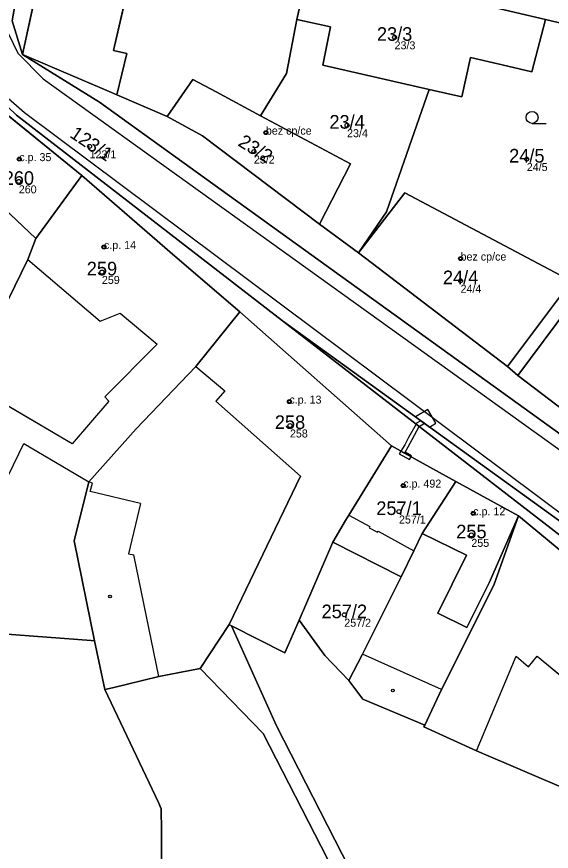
# Model space of a CAD drawing. Extents: x -603967 to -594699, y -1179315 to -1165625.
# Drawn here: x -597528.8 to -597461.9, y -1172597.8 to -1172493.5 of the extents above; entities that cross this region are included whole.
import ezdxf

# ---------------------------------------------------------------- set-up
doc = ezdxf.new("R2010")
doc.units = 0
for name, color, linetype in [('Definiční body', 7, 'Continuous'), ('Hranice parcel', 7, 'Continuous'), ('Parcelní čísla', 7, 'Continuous'), ('Polygon budovy', 7, 'Continuous'), ('Polygon parcely', 7, 'Continuous'), ('Vnitřní kresba', 7, 'Continuous'), ('Věcná břemena k části', 7, 'Continuous'), ('Značky budov', 7, 'Continuous'), ('Značky kultur', 7, 'Continuous')]:
    doc.layers.add(name, color=color, linetype=linetype)

msp = doc.modelspace()

# ---------------------------------------------------------------- linework, layer by layer
at = {"layer": 'Definiční body'}
for centre in [(-597481.52, -1172496.04994), (-597487.46, -1172507.02994), (-597497.61, -1172507.94994), (-597519.65, -1172509.66994), (-597499.11, -1172510.31994), (-597528.44, -1172511.25994), (-597464.99, -1172511.25994), (-597528.5, -1172514.04994), (-597517.85, -1172522.24994), (-597473.27, -1172523.68994), (-597518.11, -1172525.36994), (-597473.27, -1172526.46994), (-597494.67, -1172541.56994), (-597494.6, -1172544.55994), (-597480.44, -1172552.05994), (-597480.97, -1172555.30994), (-597471.69, -1172555.52994), (-597471.92, -1172558.22994), (-597487.81, -1172568.20994)]:
    msp.add_circle(centre, 0.25, dxfattribs=at)
at = {"layer": 'Hranice parcel'}
for p, q in [((-597528.05, -1172498.17), (-597524.14, -1172480.25)), ((-597492.13, -1172486.53), (-597493.74, -1172493.81)), ((-597464.36, -1172500.36), (-597462.64, -1172493.8)), ((-597462.64, -1172493.8), (-597447.46, -1172497.41)), ((-597506.74, -1172501.31), (-597509.97, -1172505.92)), ((-597520.62, -1172513.32), (-597532.25, -1172503.88)), ((-597487.02, -1172511.87), (-597498.29, -1172505.84)), ((-597490.89, -1172519.38), (-597487.02, -1172511.87)), ((-597480.25, -1172515.46), (-597486.02, -1172522.96)), ((-597459.42, -1172526.51), (-597480.25, -1172515.46)), ((-597486.02, -1172522.96), (-597490.89, -1172519.38)), ((-597467.38, -1172537.18), (-597486.02, -1172522.96)), ((-597467.38, -1172537.18), (-597459.42, -1172526.51)), ((-597481.89, -1172547.09), (-597500.85, -1172530.35)), ((-597466.09, -1172538.29), (-597467.38, -1172537.18)), ((-597473.88, -1172551.53), (-597478.05, -1172558.05)), ((-597466.04, -1172555.82), (-597473.88, -1172551.53)), ((-597493.46, -1172568.87), (-597489.23, -1172559.15)), ((-597480.71, -1172563.45), (-597489.23, -1172559.15)), ((-597480.71, -1172563.45), (-597485.52, -1172573.11)), ((-597519.05, -1172571.45), (-597519.44, -1172571.44)), ((-597517.73, -1172577.53), (-597519.05, -1172571.45)), ((-597485.52, -1172573.11), (-597487.24, -1172576.43)), ((-597511.05, -1172591.66), (-597517.73, -1172577.53))]:
    msp.add_line(p, q, dxfattribs=at)
for points in [[(-597503.65, -1172355.71), (-597506.03, -1172362.48), (-597507.16, -1172367.89), (-597512.01, -1172395.8), (-597529.32, -1172493.99), (-597528.05, -1172498.17)], [(-597495.52, -1172531.46), (-597528.77, -1172505.76), (-597534.3, -1172500.53), (-597536.74, -1172497.24), (-597538.25, -1172492.89), (-597537.88, -1172488.53), (-597532.07, -1172457.85), (-597519.99, -1172376.57), (-597519.03, -1172366.61), (-597519.61, -1172362.57), (-597520.82, -1172360.39)], [(-597472.89, -1172491.36), (-597466.39, -1172492.92), (-597462.64, -1172493.8)], [(-597493.74, -1172493.81), (-597495.05, -1172500.56), (-597498.29, -1172505.84)], [(-597493.74, -1172493.81), (-597489.53, -1172494.71), (-597490.47, -1172499.53), (-597477.19, -1172502.57)], [(-597528.05, -1172498.17), (-597518.4, -1172504.13), (-597435.94, -1172563.53), (-597433.57, -1172567.6), (-597431.64, -1172572.1), (-597429.8, -1172578.09), (-597429.17, -1172586.93), (-597429.24, -1172592.29), (-597429.03, -1172657.03)], [(-597509.97, -1172505.92), (-597516.24, -1172503.23), (-597517.21, -1172502.81), (-597528.05, -1172498.17)], [(-597477.19, -1172502.57), (-597473.11, -1172503.48), (-597472.04, -1172498.55)], [(-597472.04, -1172498.55), (-597468.08, -1172499.46), (-597464.36, -1172500.36)], [(-597498.29, -1172505.84), (-597503.84, -1172502.87), (-597506.74, -1172501.31)], [(-597477.19, -1172502.57), (-597482.51, -1172517.86), (-597486.02, -1172522.96)], [(-597490.89, -1172519.38), (-597505.52, -1172508.34), (-597509.97, -1172505.92)], [(-597520.62, -1172513.32), (-597526.37, -1172521.2), (-597527.38, -1172523.79), (-597531.49, -1172532.17), (-597537.77, -1172542.97), (-597539.12, -1172545.28)], [(-597500.85, -1172530.35), (-597509.01, -1172523.4), (-597520.62, -1172513.32)], [(-597466.09, -1172538.29), (-597459.67, -1172529.63), (-597453.61, -1172532.84), (-597440.13, -1172541.45), (-597437.51, -1172543.14)], [(-597500.85, -1172530.35), (-597506.37, -1172537.17), (-597513.82, -1172544.96), (-597519.75, -1172551.59), (-597521.58, -1172558.97), (-597519.05, -1172571.45)], [(-597495.52, -1172531.46), (-597442.28, -1172569.94), (-597439.98, -1172573.3), (-597438.33, -1172576.99), (-597436.73, -1172586.11), (-597440.82, -1172652.61)], [(-597440.82, -1172652.61), (-597438.34, -1172586.43), (-597438.45, -1172580.46), (-597439.65, -1172576.06), (-597443.41, -1172571.74), (-597495.52, -1172531.46)], [(-597445.01, -1172554.25), (-597460.2, -1172542.81), (-597466.09, -1172538.29)], [(-597489.23, -1172559.15), (-597487.65, -1172556.44), (-597487.23, -1172555.75), (-597481.89, -1172547.09)], [(-597481.89, -1172547.09), (-597477.95, -1172549.3), (-597473.88, -1172551.53)], [(-597477.75, -1172581.98), (-597475.64, -1172577.53), (-597469.1, -1172564.5), (-597466.04, -1172555.82)], [(-597466.04, -1172555.82), (-597441.8, -1172575.89), (-597441.01, -1172577.69), (-597440.3, -1172579.33), (-597440.2, -1172583.46), (-597439.84, -1172591.85), (-597440.47, -1172598.85), (-597441.4, -1172612.41)], [(-597478.05, -1172558.05), (-597479.11, -1172560.2), (-597480.71, -1172563.45)], [(-597519.44, -1172571.44), (-597536.12, -1172570.19), (-597536.3, -1172563.66), (-597547.35, -1172560.67)], [(-597501.89, -1172569.57), (-597502.19, -1172569.42), (-597505.83, -1172574.91)], [(-597493.46, -1172568.87), (-597495.24, -1172572.96), (-597501.89, -1172569.57)], [(-597484.61, -1172633.77), (-597484.51, -1172631.8), (-597483.7, -1172612.09), (-597487.15, -1172599.91), (-597496.27, -1172582.09), (-597501.89, -1172569.57)], [(-597487.24, -1172576.43), (-597490.24, -1172573.31), (-597493.46, -1172568.87)], [(-597505.83, -1172574.91), (-597511, -1172575.9), (-597516.78, -1172577.33), (-597517.73, -1172577.53)], [(-597487.28, -1172647.09), (-597485.8, -1172612.16), (-597489.08, -1172600.31), (-597497.93, -1172583.04), (-597505.83, -1172574.91)], [(-597477.75, -1172581.98), (-597485.47, -1172578.76), (-597487.24, -1172576.43)], [(-597459.57, -1172592.62), (-597459.5, -1172590.23), (-597471.27, -1172585.2), (-597477.85, -1172582.21), (-597477.75, -1172581.98)], [(-597511.34, -1172644.04), (-597510.78, -1172625.06), (-597510.59, -1172610.34), (-597510.66, -1172597.14), (-597510.67, -1172594.6), (-597510.68, -1172593.07), (-597510.68, -1172592.44), (-597511.05, -1172591.66)]]:
    msp.add_lwpolyline(points, dxfattribs=at)
at = {"layer": 'Polygon budovy'}
for points in [[(-597514.98, -1172498.06), (-597516.64, -1172497.68), (-597514.89, -1172490.02), (-597510.65, -1172490.99), (-597509.69, -1172483.06), (-597514.85, -1172482.05), (-597516.39, -1172481.75), (-597524.14, -1172480.25), (-597528.05, -1172498.17), (-597517.21, -1172502.81), (-597516.24, -1172503.23)], [(-597492.13, -1172486.53), (-597493.74, -1172493.81), (-597489.53, -1172494.71), (-597490.47, -1172499.53), (-597477.19, -1172502.57), (-597473.11, -1172503.48), (-597472.04, -1172498.55), (-597468.08, -1172499.46), (-597464.36, -1172500.36), (-597462.64, -1172493.8), (-597466.39, -1172492.92), (-597472.89, -1172491.36), (-597487.6, -1172487.97), (-597487.46, -1172487.39)], [(-597506.74, -1172501.31), (-597509.97, -1172505.92), (-597505.52, -1172508.34), (-597490.89, -1172519.38), (-597487.02, -1172511.87), (-597498.29, -1172505.84), (-597503.84, -1172502.87)], [(-597532.25, -1172503.88), (-597536.58, -1172511.52), (-597533.95, -1172513.99), (-597534.61, -1172514.69), (-597533.55, -1172515.7), (-597532.9, -1172515.01), (-597526.37, -1172521.2), (-597520.62, -1172513.32)], [(-597509.01, -1172523.4), (-597520.62, -1172513.32), (-597526.37, -1172521.2), (-597527.38, -1172523.79), (-597518.32, -1172531.53), (-597515.83, -1172530.53), (-597511.2, -1172534.38), (-597517.75, -1172540.98), (-597517.24, -1172541.51), (-597521.84, -1172546.84), (-597534.42, -1172539.45), (-597538.27, -1172545.89), (-597529.8, -1172550.77), (-597527.88, -1172546.82), (-597519.75, -1172551.59), (-597513.82, -1172544.96), (-597506.37, -1172537.17), (-597500.85, -1172530.35)], [(-597486.02, -1172522.96), (-597467.38, -1172537.18), (-597459.42, -1172526.51), (-597480.25, -1172515.46)], [(-597500.85, -1172530.35), (-597506.37, -1172537.17), (-597502.76, -1172540.21), (-597503.87, -1172541.53), (-597493.28, -1172550.89), (-597502.19, -1172569.42), (-597501.89, -1172569.57), (-597495.24, -1172572.96), (-597493.46, -1172568.87), (-597489.23, -1172559.15), (-597487.65, -1172556.44), (-597487.23, -1172555.75), (-597481.89, -1172547.09)], [(-597487.23, -1172555.75), (-597484.63, -1172557.19), (-597484.71, -1172557.32), (-597483.65, -1172557.9), (-597483.56, -1172557.77), (-597479.11, -1172560.2), (-597478.05, -1172558.05), (-597473.88, -1172551.53), (-597477.95, -1172549.3), (-597481.89, -1172547.09)], [(-597472.5, -1172569.8), (-597469.69, -1172564.2), (-597466.04, -1172555.82), (-597473.88, -1172551.53), (-597478.05, -1172558.05), (-597472.52, -1172560.74), (-597476.11, -1172567.99)]]:
    msp.add_lwpolyline(points, close=True, dxfattribs=at)
msp.add_lwpolyline([(-597441.8, -1172575.89), (-597466.04, -1172555.82), (-597469.1, -1172564.5), (-597475.64, -1172577.53), (-597477.75, -1172581.98), (-597477.85, -1172582.21), (-597471.27, -1172585.2), (-597466.33, -1172573.39), (-597464.77, -1172574.69), (-597463.68, -1172573.37), (-597456.61, -1172579.27)], dxfattribs=at)
at = {"layer": 'Polygon parcely'}
for points in [[(-597507.16, -1172367.89), (-597512.01, -1172395.8), (-597529.32, -1172493.99), (-597528.05, -1172498.17), (-597524.14, -1172480.25), (-597521.38, -1172468.02), (-597520.64, -1172464.72), (-597518.36, -1172454.56), (-597517.69, -1172454.65), (-597516.91, -1172451.36), (-597514.17, -1172439.72), (-597512.42, -1172425.49), (-597510.56, -1172411.56), (-597506, -1172395.79), (-597501.23, -1172379.95), (-597499.89, -1172375.34), (-597499.35, -1172373.52), (-597498.43, -1172370.41), (-597496.79, -1172364.94)], [(-597429.92, -1172665.33), (-597429.03, -1172657.03), (-597429.24, -1172592.29), (-597429.17, -1172586.93), (-597429.8, -1172578.09), (-597431.64, -1172572.1), (-597433.57, -1172567.6), (-597435.94, -1172563.53), (-597518.4, -1172504.13), (-597528.05, -1172498.17), (-597529.32, -1172493.99), (-597512.01, -1172395.8), (-597507.16, -1172367.89)], [(-597418.08, -1172528.4), (-597424.82, -1172546.4), (-597422.55, -1172548.04), (-597432.07, -1172562.78), (-597445.01, -1172554.25), (-597460.2, -1172542.81), (-597466.09, -1172538.29), (-597467.38, -1172537.18), (-597486.02, -1172522.96), (-597490.89, -1172519.38), (-597505.52, -1172508.34), (-597509.97, -1172505.92), (-597516.24, -1172503.23), (-597517.21, -1172502.81), (-597528.05, -1172498.17), (-597518.4, -1172504.13), (-597435.94, -1172563.53), (-597433.57, -1172567.6), (-597431.64, -1172572.1), (-597429.8, -1172578.09), (-597429.17, -1172586.93), (-597429.24, -1172592.29), (-597429.03, -1172657.03)], [(-597532.25, -1172503.88), (-597520.62, -1172513.32), (-597509.01, -1172523.4), (-597500.85, -1172530.35), (-597481.89, -1172547.09), (-597477.95, -1172549.3), (-597473.88, -1172551.53), (-597466.04, -1172555.82), (-597441.8, -1172575.89), (-597441.01, -1172577.69), (-597440.3, -1172579.33), (-597440.2, -1172583.46), (-597439.84, -1172591.85), (-597440.47, -1172598.85), (-597441.4, -1172612.41), (-597444.15, -1172652.28), (-597440.82, -1172652.61), (-597438.34, -1172586.43), (-597438.45, -1172580.46), (-597439.65, -1172576.06), (-597443.41, -1172571.74), (-597495.52, -1172531.46), (-597528.77, -1172505.76)], [(-597528.77, -1172505.76), (-597495.52, -1172531.46), (-597442.28, -1172569.94), (-597439.98, -1172573.3), (-597438.33, -1172576.99), (-597436.73, -1172586.11), (-597440.82, -1172652.61), (-597440.93, -1172655.49), (-597441.21, -1172665.3)], [(-597532, -1172636.53), (-597528.73, -1172638.07), (-597527.23, -1172638.78), (-597511.34, -1172644.04), (-597510.78, -1172625.06), (-597510.59, -1172610.34), (-597510.66, -1172597.14), (-597510.67, -1172594.6), (-597510.68, -1172593.07), (-597510.68, -1172592.44), (-597511.05, -1172591.66), (-597517.73, -1172577.53), (-597519.05, -1172571.45), (-597519.44, -1172571.44), (-597536.12, -1172570.19)]]:
    msp.add_lwpolyline(points, dxfattribs=at)
for points in [[(-597447.46, -1172497.41), (-597427.5, -1172502.26), (-597420.93, -1172503.84), (-597418.29, -1172504.48), (-597418.2, -1172505.62), (-597411.97, -1172507.07), (-597410.25, -1172507.47), (-597408.98, -1172507.8), (-597408.65, -1172507.01), (-597400.52, -1172485.2), (-597420.52, -1172482.15), (-597454.45, -1172476.98), (-597470.37, -1172474.54), (-597472.64, -1172490.37), (-597472.89, -1172491.36), (-597466.39, -1172492.92), (-597462.64, -1172493.8)], [(-597498.29, -1172505.84), (-597495.05, -1172500.56), (-597493.74, -1172493.81), (-597492.13, -1172486.53), (-597509.69, -1172483.06), (-597514.85, -1172482.05), (-597516.39, -1172481.75), (-597524.14, -1172480.25), (-597528.05, -1172498.17), (-597517.21, -1172502.81), (-597516.24, -1172503.23), (-597509.97, -1172505.92), (-597506.74, -1172501.31), (-597503.84, -1172502.87)], [(-597472.04, -1172498.55), (-597468.08, -1172499.46), (-597464.36, -1172500.36), (-597462.64, -1172493.8), (-597466.39, -1172492.92), (-597472.89, -1172491.36), (-597487.6, -1172487.97), (-597487.46, -1172487.39), (-597492.13, -1172486.53), (-597493.74, -1172493.81), (-597489.53, -1172494.71), (-597490.47, -1172499.53), (-597477.19, -1172502.57), (-597473.11, -1172503.48)], [(-597495.05, -1172500.56), (-597498.29, -1172505.84), (-597487.02, -1172511.87), (-597490.89, -1172519.38), (-597486.02, -1172522.96), (-597482.51, -1172517.86), (-597477.19, -1172502.57), (-597490.47, -1172499.53), (-597489.53, -1172494.71), (-597493.74, -1172493.81)], [(-597447.46, -1172497.41), (-597462.64, -1172493.8), (-597464.36, -1172500.36), (-597468.08, -1172499.46), (-597472.04, -1172498.55), (-597473.11, -1172503.48), (-597477.19, -1172502.57), (-597482.51, -1172517.86), (-597486.02, -1172522.96), (-597480.25, -1172515.46), (-597459.42, -1172526.51), (-597454.74, -1172515.13)], [(-597498.29, -1172505.84), (-597503.84, -1172502.87), (-597506.74, -1172501.31), (-597509.97, -1172505.92), (-597505.52, -1172508.34), (-597490.89, -1172519.38), (-597487.02, -1172511.87)], [(-597546.9, -1172539.25), (-597539.12, -1172545.28), (-597537.77, -1172542.97), (-597531.49, -1172532.17), (-597527.38, -1172523.79), (-597526.37, -1172521.2), (-597520.62, -1172513.32), (-597532.25, -1172503.88), (-597536.58, -1172511.52), (-597538.27, -1172513.44), (-597549.92, -1172536.91)], [(-597544.83, -1172555.12), (-597547.35, -1172560.67), (-597536.3, -1172563.66), (-597536.12, -1172570.19), (-597519.44, -1172571.44), (-597519.05, -1172571.45), (-597521.58, -1172558.97), (-597519.75, -1172551.59), (-597513.82, -1172544.96), (-597506.37, -1172537.17), (-597500.85, -1172530.35), (-597509.01, -1172523.4), (-597520.62, -1172513.32), (-597526.37, -1172521.2), (-597527.38, -1172523.79), (-597531.49, -1172532.17), (-597537.77, -1172542.97), (-597539.12, -1172545.28)], [(-597459.42, -1172526.51), (-597480.25, -1172515.46), (-597486.02, -1172522.96), (-597467.38, -1172537.18)], [(-597440.13, -1172541.45), (-597437.51, -1172543.14), (-597433.6, -1172545.57), (-597431.39, -1172542.18), (-597436.37, -1172539.5), (-597459.42, -1172526.51), (-597467.38, -1172537.18), (-597466.09, -1172538.29), (-597459.67, -1172529.63), (-597453.61, -1172532.84)], [(-597466.09, -1172538.29), (-597460.2, -1172542.81), (-597445.01, -1172554.25), (-597443.55, -1172551.79), (-597437.51, -1172543.14), (-597440.13, -1172541.45), (-597453.61, -1172532.84), (-597459.67, -1172529.63)], [(-597487.23, -1172555.75), (-597481.89, -1172547.09), (-597500.85, -1172530.35), (-597506.37, -1172537.17), (-597513.82, -1172544.96), (-597519.75, -1172551.59), (-597521.58, -1172558.97), (-597519.05, -1172571.45), (-597517.73, -1172577.53), (-597516.78, -1172577.33), (-597511, -1172575.9), (-597505.83, -1172574.91), (-597502.19, -1172569.42), (-597501.89, -1172569.57), (-597495.24, -1172572.96), (-597493.46, -1172568.87), (-597489.23, -1172559.15), (-597487.65, -1172556.44)], [(-597495.52, -1172531.46), (-597443.41, -1172571.74), (-597439.65, -1172576.06), (-597438.45, -1172580.46), (-597438.34, -1172586.43), (-597440.82, -1172652.61), (-597436.73, -1172586.11), (-597438.33, -1172576.99), (-597439.98, -1172573.3), (-597442.28, -1172569.94)], [(-597473.88, -1172551.53), (-597477.95, -1172549.3), (-597481.89, -1172547.09), (-597487.23, -1172555.75), (-597487.65, -1172556.44), (-597489.23, -1172559.15), (-597480.71, -1172563.45), (-597479.11, -1172560.2), (-597478.05, -1172558.05)], [(-597479.11, -1172560.2), (-597480.71, -1172563.45), (-597485.52, -1172573.11), (-597487.24, -1172576.43), (-597485.47, -1172578.76), (-597477.75, -1172581.98), (-597475.64, -1172577.53), (-597469.1, -1172564.5), (-597466.04, -1172555.82), (-597473.88, -1172551.53), (-597478.05, -1172558.05)], [(-597441.27, -1172597.77), (-597442.65, -1172602.95), (-597446.75, -1172601.81), (-597446.09, -1172609.08), (-597441.4, -1172612.41), (-597440.47, -1172598.85), (-597439.84, -1172591.85), (-597440.2, -1172583.46), (-597440.3, -1172579.33), (-597441.01, -1172577.69), (-597441.8, -1172575.89), (-597466.04, -1172555.82), (-597469.1, -1172564.5), (-597475.64, -1172577.53), (-597477.75, -1172581.98), (-597477.85, -1172582.21), (-597471.27, -1172585.2), (-597459.5, -1172590.23), (-597459.57, -1172592.62), (-597450.82, -1172595.27), (-597446.2, -1172596.48), (-597442.45, -1172597.46)], [(-597480.71, -1172563.45), (-597489.23, -1172559.15), (-597493.46, -1172568.87), (-597490.24, -1172573.31), (-597487.24, -1172576.43), (-597485.52, -1172573.11)], [(-597483.7, -1172612.09), (-597487.15, -1172599.91), (-597496.27, -1172582.09), (-597501.89, -1172569.57), (-597502.19, -1172569.42), (-597505.83, -1172574.91), (-597497.93, -1172583.04), (-597489.08, -1172600.31), (-597485.8, -1172612.16), (-597487.28, -1172647.09), (-597485.27, -1172647.36), (-597484.94, -1172640.56), (-597484.61, -1172633.77), (-597484.51, -1172631.8)], [(-597493.46, -1172568.87), (-597495.24, -1172572.96), (-597501.89, -1172569.57), (-597496.27, -1172582.09), (-597487.15, -1172599.91), (-597483.7, -1172612.09), (-597484.51, -1172631.8), (-597484.61, -1172633.77), (-597470.17, -1172634.48), (-597468.95, -1172626.48), (-597463.35, -1172626.75), (-597463.23, -1172625.41), (-597460.17, -1172598.07), (-597459.57, -1172592.62), (-597459.5, -1172590.23), (-597471.27, -1172585.2), (-597477.85, -1172582.21), (-597477.75, -1172581.98), (-597485.47, -1172578.76), (-597487.24, -1172576.43), (-597490.24, -1172573.31)], [(-597511.34, -1172644.04), (-597487.28, -1172647.09), (-597485.8, -1172612.16), (-597489.08, -1172600.31), (-597497.93, -1172583.04), (-597505.83, -1172574.91), (-597511, -1172575.9), (-597516.78, -1172577.33), (-597517.73, -1172577.53), (-597511.05, -1172591.66), (-597510.68, -1172592.44), (-597510.68, -1172593.07), (-597510.67, -1172594.6), (-597510.66, -1172597.14), (-597510.59, -1172610.34), (-597510.78, -1172625.06)]]:
    msp.add_lwpolyline(points, close=True, dxfattribs=at)
at = {"layer": 'Vnitřní kresba'}
for p, q in [((-597514.89, -1172490.02), (-597516.64, -1172497.68)), ((-597530.4, -1172494.33), (-597528.6, -1172498)), ((-597516.64, -1172497.68), (-597514.98, -1172498.06)), ((-597528.6, -1172498), (-597525.44, -1172501.23)), ((-597514.98, -1172498.06), (-597516.24, -1172503.23)), ((-597525.44, -1172501.23), (-597442.58, -1172560.76)), ((-597531.23, -1172502.44), (-597527.79, -1172505.43)), ((-597527.79, -1172505.43), (-597445.89, -1172566.62)), ((-597526.37, -1172521.2), (-597532.9, -1172515.01)), ((-597527.38, -1172523.79), (-597518.32, -1172531.53)), ((-597518.32, -1172531.53), (-597515.83, -1172530.53)), ((-597515.83, -1172530.53), (-597511.2, -1172534.38)), ((-597517.75, -1172540.98), (-597511.2, -1172534.38)), ((-597506.37, -1172537.17), (-597502.76, -1172540.21)), ((-597521.84, -1172546.84), (-597534.42, -1172539.45)), ((-597502.76, -1172540.21), (-597503.87, -1172541.53)), ((-597517.24, -1172541.51), (-597521.84, -1172546.84)), ((-597517.75, -1172540.98), (-597517.24, -1172541.51)), ((-597493.28, -1172550.89), (-597503.87, -1172541.53)), ((-597529.8, -1172550.77), (-597527.88, -1172546.82)), ((-597527.88, -1172546.82), (-597519.75, -1172551.59)), ((-597502.19, -1172569.42), (-597493.28, -1172550.89)), ((-597519.29, -1172551.74), (-597519.75, -1172551.59)), ((-597519.56, -1172552.81), (-597519.29, -1172551.74)), ((-597513.29, -1172554.29), (-597519.56, -1172552.81)), ((-597513.29, -1172554.29), (-597514.78, -1172560.57)), ((-597487.23, -1172555.75), (-597484.63, -1172557.19)), ((-597466.04, -1172555.82), (-597469.69, -1172564.2)), ((-597484.63, -1172557.19), (-597484.71, -1172557.32)), ((-597484.71, -1172557.32), (-597483.65, -1172557.9)), ((-597483.65, -1172557.9), (-597483.56, -1172557.77)), ((-597483.56, -1172557.77), (-597479.11, -1172560.2)), ((-597472.52, -1172560.74), (-597478.05, -1172558.05)), ((-597514.78, -1172560.57), (-597514.1, -1172560.73)), ((-597511, -1172575.9), (-597514.1, -1172560.73)), ((-597476.11, -1172567.99), (-597472.52, -1172560.74)), ((-597469.69, -1172564.2), (-597472.5, -1172569.8)), ((-597472.5, -1172569.8), (-597476.11, -1172567.99)), ((-597475.64, -1172577.53), (-597485.52, -1172573.11)), ((-597471.27, -1172585.2), (-597466.33, -1172573.39)), ((-597466.33, -1172573.39), (-597464.77, -1172574.69)), ((-597464.77, -1172574.69), (-597463.68, -1172573.37)), ((-597463.68, -1172573.37), (-597456.61, -1172579.27))]:
    msp.add_line(p, q, dxfattribs=at)
at = {"layer": 'Věcná břemena k části'}
for points in [[(-597478.9, -1172543.47), (-597477.14, -1172544.74), (-597476.34, -1172544.27), (-597477.36, -1172542.55)], [(-597480.72, -1172547.75), (-597479.45, -1172548.46), (-597479.39, -1172548.36), (-597480.21, -1172547.88), (-597479.8, -1172547.2), (-597479.33, -1172546.28), (-597478.43, -1172544.67), (-597477.79, -1172544.27), (-597478.24, -1172543.95), (-597478.77, -1172544.26), (-597478.82, -1172544.37), (-597479.77, -1172546.04), (-597480.24, -1172546.96)], [(-597480.72, -1172547.75), (-597480.93, -1172548.09), (-597479.65, -1172548.82), (-597479.45, -1172548.46)]]:
    msp.add_lwpolyline(points, close=True, dxfattribs=at)
at = {"layer": 'Značky budov'}
for centre in [(-597497.6168, -1172507.94916), (-597528.4468, -1172511.25916), (-597517.8568, -1172522.24916), (-597473.2768, -1172523.68916), (-597494.6768, -1172541.56916), (-597480.4468, -1172552.05916), (-597471.6968, -1172555.52916), (-597517.0968, -1172565.92916), (-597481.7368, -1172577.67916)]:
    msp.add_circle(centre, 0.175, dxfattribs=at)
at = {"layer": 'Značky kultur'}
msp.add_line((-597464.333, -1172506.79), (-597462.583, -1172506.79), dxfattribs=at)
msp.add_circle((-597464.33286, -1172506.03981), 0.75, dxfattribs=at)

# ---------------------------------------------------------------- texts
at = {"layer": 'Definiční body'}
for s, p in [('23/3', (-597481.52, -1172497.539)), ('bez cp/ce', (-597497.61, -1172508.2)), ('23/4', (-597487.46, -1172508.519)), ('123/1', (-597519.65, -1172511.159)), ('c.p. 35', (-597528.44, -1172511.51)), ('23/2', (-597499.11, -1172511.809)), ('24/5', (-597464.99, -1172512.749)), ('260', (-597528.5, -1172515.539)), ('c.p. 14', (-597517.85, -1172522.5)), ('bez cp/ce', (-597473.27, -1172523.94)), ('259', (-597518.11, -1172526.859)), ('24/4', (-597473.27, -1172527.959)), ('c.p. 13', (-597494.67, -1172541.82)), ('258', (-597494.6, -1172546.049)), ('c.p. 492', (-597480.44, -1172552.31)), ('c.p. 12', (-597471.69, -1172555.78)), ('257/1', (-597480.97, -1172556.799)), ('255', (-597471.92, -1172559.719)), ('257/2', (-597487.81, -1172569.699))]:
    msp.add_text(s, height=0.999996, dxfattribs=at).set_placement(p)
at = {"layer": 'Parcelní čísla'}
for s, p in [('23/3', (-597483.725, -1172496.475)), ('23/4', (-597489.665, -1172507.455)), ('24/5', (-597467.195, -1172511.685)), ('260', (-597530.39, -1172514.475)), ('259', (-597520, -1172525.795)), ('24/4', (-597475.475, -1172526.895)), ('258', (-597496.49, -1172544.985)), ('257/1', (-597483.806, -1172555.735)), ('255', (-597473.81, -1172558.655)), ('257/2', (-597490.646, -1172568.635))]:
    msp.add_text(s, height=1.699998, dxfattribs=at).set_placement(p)
for s, rotation, p in [('123/1', 326, (-597522.238, -1172508.436)), ('23/2', 328, (-597501.205, -1172509.511))]:
    msp.add_text(s, height=1.699998, rotation=rotation, dxfattribs=at).set_placement(p)

doc.saveas('drawing.dxf')
